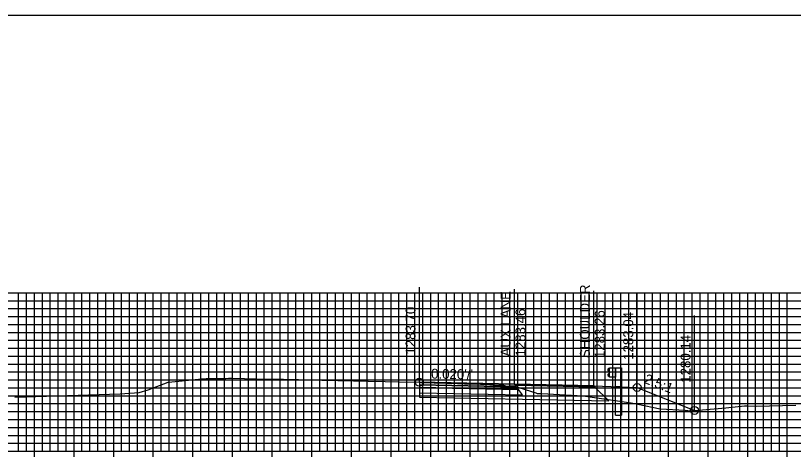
# Model space of a CAD drawing. Extents: x 674939 to 678919, y 750652 to 765176.
# Drawn here: x 678751.2 to 678849.3, y 762360.2 to 762416.3 of the extents above; entities that cross this region are included whole.
import ezdxf

# ---------------------------------------------------------------- set-up
doc = ezdxf.new("R2010")
doc.units = 0
for name, color, linetype in [('Level 10', 7, 'Continuous'), ('Level 16', 7, 'Continuous'), ('Level 18', 7, 'Continuous'), ('Level 19', 7, 'Continuous'), ('Level 20', 7, 'Continuous'), ('Level 22', 7, 'Continuous'), ('Level 23', 7, 'Continuous'), ('Level 32', 7, 'Continuous'), ('Level 4', 7, 'Continuous'), ('Level 8', 7, 'Continuous')]:
    doc.layers.add(name, color=color, linetype=linetype)

msp = doc.modelspace()

# ---------------------------------------------------------------- linework, layer by layer
at = {"layer": 'Level 10'}
msp.add_lwpolyline([(678751.045, 762368.1), (678764.354, 762368.533), (678766.743, 762368.699), (678767.878, 762369.042), (678770.392, 762369.993), (678771.745, 762370.131), (678774.224, 762370.379), (678774.238, 762370.391), (678774.256, 762370.396), (678774.506, 762370.428), (678775.182, 762370.447), (678776.056, 762370.463), (678776.431, 762370.448), (678776.956, 762370.448), (678777.456, 762370.447), (678777.668, 762370.461), (678778.028, 762370.499), (678778.042, 762370.501), (678778.056, 762370.501), (678778.431, 762370.495), (678778.582, 762370.49), (678782.952, 762370.399), (678784.981, 762370.361), (678785.356, 762370.343), (678785.855, 762370.343), (678786.105, 762370.322), (678786.853, 762370.324), (678789.784, 762370.258), (678793.78, 762370.178), (678793.855, 762370.166), (678794.231, 762370.173), (678795.659, 762370.143), (678797.781, 762370.098), (678799.457, 762370.053), (678802.115, 762369.983), (678802.328, 762369.978), (678802.531, 762369.972), (678803.53, 762369.944), (678803.981, 762369.93), (678805.479, 762369.887), (678806.908, 762369.847), (678807.782, 762369.802), (678808.308, 762369.773), (678809.806, 762369.746), (678810.558, 762369.731), (678811.431, 762369.676), (678812.108, 762369.628), (678812.732, 762369.604), (678812.982, 762369.529), (678813.132, 762369.497), (678813.497, 762369.523), (678813.993, 762369.551), (678816.82, 762368.634), (678816.964, 762368.575), (678817.565, 762368.577), (678822.781, 762368.291), (678828.836, 762367.396), (678829.452, 762367.273), (678829.656, 762367.23), (678832.505, 762366.651), (678835.623, 762366.462), (678836.363, 762366.396), (678840.755, 762366.748), (678843.128, 762367.005), (678843.563, 762367.023), (678844.592, 762366.967), (678849.609, 762367.087)], dxfattribs=at)
at = {"layer": 'Level 16'}
msp.add_lwpolyline([(678829.585, 762369.324), (678829.585, 762369.324), (678836.816, 762366.432)], dxfattribs=at)
at = {"layer": 'Level 18'}
for points in [[(678824.115, 762369.543), (678814.115, 762369.743), (678802.115, 762369.983)], [(678802.115, 762369.983), (678814.115, 762369.743), (678824.115, 762369.543), (678829.585, 762369.324), (678836.816, 762366.432)], [(678824.115, 762369.543), (678829.585, 762369.324)]]:
    msp.add_lwpolyline(points, dxfattribs=at)
for points in [[(678802.115, 762369.983), (678802.115, 762369.653), (678814.365, 762369.403), (678814.115, 762369.743)], [(678814.115, 762369.743), (678824.115, 762369.543), (678824.235, 762369.386), (678814.233, 762369.583)]]:
    msp.add_lwpolyline(points, close=True, dxfattribs=at)
at = {"layer": 'Level 19'}
for points in [[(678802.115, 762369.653), (678802.115, 762369.323), (678814.615, 762369.068), (678814.365, 762369.403)], [(678802.115, 762369.323), (678802.115, 762368.663), (678815.115, 762368.398), (678814.615, 762369.068)]]:
    msp.add_lwpolyline(points, close=True, dxfattribs=at)
msp.add_lwpolyline([(678802.115, 762368.663), (678802.115, 762368.123), (678815.115, 762367.858), (678825.99, 762367.637), (678824.235, 762369.386)], dxfattribs=at)
at = {"layer": 'Level 20'}
for p, q in [((678598.533, 762381.288), (678898.533, 762381.288)), ((678751.533, 762361.288), (678751.533, 762381.288)), ((678752.533, 762361.288), (678752.533, 762381.288)), ((678753.533, 762361.288), (678753.533, 762381.288)), ((678754.533, 762361.288), (678754.533, 762381.288)), ((678755.533, 762361.288), (678755.533, 762381.288)), ((678756.533, 762361.288), (678756.533, 762381.288)), ((678757.533, 762361.288), (678757.533, 762381.288)), ((678758.533, 762361.288), (678758.533, 762381.288)), ((678759.533, 762361.288), (678759.533, 762381.288)), ((678760.533, 762361.288), (678760.533, 762381.288)), ((678761.533, 762361.288), (678761.533, 762381.288)), ((678762.533, 762361.288), (678762.533, 762381.288)), ((678763.533, 762361.288), (678763.533, 762381.288)), ((678764.533, 762361.288), (678764.533, 762381.288)), ((678765.533, 762361.288), (678765.533, 762381.288)), ((678766.533, 762361.288), (678766.533, 762381.288)), ((678767.533, 762361.288), (678767.533, 762381.288)), ((678768.533, 762361.288), (678768.533, 762381.288)), ((678769.533, 762361.288), (678769.533, 762381.288)), ((678770.533, 762361.288), (678770.533, 762381.288)), ((678771.533, 762361.288), (678771.533, 762381.288)), ((678772.533, 762361.288), (678772.533, 762381.288)), ((678773.533, 762361.288), (678773.533, 762381.288)), ((678774.533, 762361.288), (678774.533, 762381.288)), ((678775.533, 762361.288), (678775.533, 762381.288)), ((678776.533, 762361.288), (678776.533, 762381.288)), ((678777.533, 762361.288), (678777.533, 762381.288)), ((678778.533, 762361.288), (678778.533, 762381.288)), ((678779.533, 762361.288), (678779.533, 762381.288)), ((678780.533, 762361.288), (678780.533, 762381.288)), ((678781.533, 762361.288), (678781.533, 762381.288)), ((678782.533, 762361.288), (678782.533, 762381.288)), ((678783.533, 762361.288), (678783.533, 762381.288)), ((678784.533, 762361.288), (678784.533, 762381.288)), ((678785.533, 762361.288), (678785.533, 762381.288)), ((678786.533, 762361.288), (678786.533, 762381.288)), ((678787.533, 762361.288), (678787.533, 762381.288)), ((678788.533, 762361.288), (678788.533, 762381.288)), ((678789.533, 762361.288), (678789.533, 762381.288)), ((678790.533, 762361.288), (678790.533, 762381.288)), ((678791.533, 762361.288), (678791.533, 762381.288)), ((678792.533, 762361.288), (678792.533, 762381.288)), ((678793.533, 762361.288), (678793.533, 762381.288)), ((678794.533, 762361.288), (678794.533, 762381.288)), ((678795.533, 762361.288), (678795.533, 762381.288)), ((678796.533, 762361.288), (678796.533, 762381.288)), ((678797.533, 762361.288), (678797.533, 762381.288)), ((678798.533, 762361.288), (678798.533, 762381.288)), ((678799.533, 762361.288), (678799.533, 762381.288)), ((678800.533, 762361.288), (678800.533, 762381.288)), ((678801.533, 762361.288), (678801.533, 762381.288)), ((678802.533, 762361.288), (678802.533, 762381.288)), ((678803.533, 762361.288), (678803.533, 762381.288)), ((678804.533, 762361.288), (678804.533, 762381.288)), ((678805.533, 762361.288), (678805.533, 762381.288)), ((678806.533, 762361.288), (678806.533, 762381.288)), ((678807.533, 762361.288), (678807.533, 762381.288)), ((678808.533, 762361.288), (678808.533, 762381.288)), ((678809.533, 762361.288), (678809.533, 762381.288)), ((678810.533, 762361.288), (678810.533, 762381.288)), ((678811.533, 762361.288), (678811.533, 762381.288)), ((678812.533, 762361.288), (678812.533, 762381.288)), ((678813.533, 762361.288), (678813.533, 762381.288)), ((678814.533, 762361.288), (678814.533, 762381.288)), ((678815.533, 762361.288), (678815.533, 762381.288)), ((678816.533, 762361.288), (678816.533, 762381.288)), ((678817.533, 762361.288), (678817.533, 762381.288)), ((678818.533, 762361.288), (678818.533, 762381.288)), ((678819.533, 762361.288), (678819.533, 762381.288)), ((678820.533, 762361.288), (678820.533, 762381.288)), ((678821.533, 762361.288), (678821.533, 762381.288)), ((678822.533, 762361.288), (678822.533, 762381.288)), ((678823.533, 762361.288), (678823.533, 762381.288)), ((678824.533, 762361.288), (678824.533, 762381.288)), ((678825.533, 762361.288), (678825.533, 762381.288)), ((678826.533, 762361.288), (678826.533, 762381.288)), ((678827.533, 762361.288), (678827.533, 762381.288)), ((678828.533, 762361.288), (678828.533, 762381.288)), ((678829.533, 762361.288), (678829.533, 762381.288)), ((678830.533, 762361.288), (678830.533, 762381.288)), ((678831.533, 762361.288), (678831.533, 762381.288)), ((678832.533, 762361.288), (678832.533, 762381.288)), ((678833.533, 762361.288), (678833.533, 762381.288)), ((678834.533, 762361.288), (678834.533, 762381.288)), ((678835.533, 762361.288), (678835.533, 762381.288)), ((678836.533, 762361.288), (678836.533, 762381.288)), ((678837.533, 762361.288), (678837.533, 762381.288)), ((678838.533, 762361.288), (678838.533, 762381.288)), ((678839.533, 762361.288), (678839.533, 762381.288)), ((678840.533, 762361.288), (678840.533, 762381.288)), ((678841.533, 762361.288), (678841.533, 762381.288)), ((678842.533, 762361.288), (678842.533, 762381.288)), ((678843.533, 762361.288), (678843.533, 762381.288)), ((678844.533, 762361.288), (678844.533, 762381.288)), ((678845.533, 762361.288), (678845.533, 762381.288)), ((678846.533, 762361.288), (678846.533, 762381.288)), ((678847.533, 762361.288), (678847.533, 762381.288)), ((678848.533, 762361.288), (678848.533, 762381.288)), ((678598.533, 762380.288), (678898.533, 762380.288)), ((678598.533, 762379.288), (678898.533, 762379.288)), ((678598.533, 762378.288), (678898.533, 762378.288)), ((678598.533, 762377.288), (678898.533, 762377.288)), ((678598.533, 762376.288), (678898.533, 762376.288)), ((678598.533, 762375.288), (678898.533, 762375.288)), ((678598.533, 762374.288), (678898.533, 762374.288)), ((678598.533, 762373.288), (678898.533, 762373.288)), ((678598.533, 762372.288), (678898.533, 762372.288)), ((678598.533, 762371.288), (678898.533, 762371.288)), ((678598.533, 762370.288), (678898.533, 762370.288)), ((678598.533, 762369.288), (678898.533, 762369.288)), ((678598.533, 762368.288), (678898.533, 762368.288)), ((678598.533, 762367.288), (678898.533, 762367.288)), ((678598.533, 762366.288), (678898.533, 762366.288)), ((678598.533, 762365.288), (678898.533, 762365.288)), ((678598.533, 762364.288), (678898.533, 762364.288)), ((678598.533, 762363.288), (678898.533, 762363.288)), ((678598.533, 762362.288), (678898.533, 762362.288)), ((678598.533, 762361.288), (678898.533, 762361.288))]:
    msp.add_line(p, q, dxfattribs=at)
at = {"layer": 'Level 23'}
for p, q in [((678802.115, 762369.983), (678802.115, 762381.983)), ((678814.115, 762369.743), (678814.115, 762381.743)), ((678824.115, 762369.543), (678824.115, 762381.543)), ((678829.585, 762369.324), (678829.585, 762381.324)), ((678836.816, 762366.432), (678836.816, 762378.432))]:
    msp.add_line(p, q, dxfattribs=at)
at = {"layer": 'Level 32'}
for points in [[(678826.115, 762371.744), (678826.017, 762371.723), (678825.873, 762371.623), (678825.873, 762371.479), (678826.102, 762371.278), (678826.102, 762371.187), (678825.873, 762370.986), (678825.873, 762370.843), (678826.017, 762370.743), (678826.115, 762370.721)], [(678826.115, 762371.823), (678826.865, 762371.823), (678826.865, 762370.642), (678826.115, 762370.642)], [(678826.865, 762371.823), (678827.615, 762371.823), (678827.615, 762369.403), (678826.865, 762369.433)]]:
    msp.add_lwpolyline(points, close=True, dxfattribs=at)
for points in [[(678826.865, 762365.853), (678826.865, 762369.433), (678827.615, 762369.403), (678827.615, 762365.853)], [(678826.865, 762365.853), (678827.615, 762365.853)]]:
    msp.add_lwpolyline(points, dxfattribs=at)
at = {"layer": 'Level 4'}
msp.add_lwpolyline([(678578.533, 762196.288), (678918.533, 762196.288), (678918.533, 762416.288), (678578.533, 762416.288)], close=True, dxfattribs=at)
for centre in [(678802.115, 762369.983), (678829.585, 762369.324), (678829.585, 762369.324), (678836.816, 762366.432)]:
    msp.add_circle(centre, 0.5, dxfattribs=at)
at = {"layer": 'Level 8'}
for p, q in [((678598.533, 762361.288), (678898.533, 762361.288)), ((678753.533, 762360.588), (678753.533, 762361.988)), ((678758.533, 762360.588), (678758.533, 762361.988)), ((678763.533, 762360.588), (678763.533, 762361.988)), ((678768.533, 762360.588), (678768.533, 762361.988)), ((678773.533, 762360.588), (678773.533, 762361.988)), ((678778.533, 762360.588), (678778.533, 762361.988)), ((678783.533, 762360.588), (678783.533, 762361.988)), ((678788.533, 762360.588), (678788.533, 762361.988)), ((678793.533, 762360.588), (678793.533, 762361.988)), ((678798.533, 762360.588), (678798.533, 762361.988)), ((678803.533, 762360.588), (678803.533, 762361.988)), ((678808.533, 762360.588), (678808.533, 762361.988)), ((678813.533, 762360.588), (678813.533, 762361.988)), ((678818.533, 762360.588), (678818.533, 762361.988)), ((678823.533, 762360.588), (678823.533, 762361.988)), ((678828.533, 762360.588), (678828.533, 762361.988)), ((678833.533, 762360.588), (678833.533, 762361.988)), ((678838.533, 762360.588), (678838.533, 762361.988)), ((678843.533, 762360.588), (678843.533, 762361.988)), ((678848.533, 762360.588), (678848.533, 762361.988))]:
    msp.add_line(p, q, dxfattribs=at)

# ---------------------------------------------------------------- texts
at = {"layer": 'Level 22'}
for s, rotation, p in [("0.020'/'", 358.85424, (678803.573, 762370.454)), ('2.5:1', 338.19859, (678830.359, 762369.938))]:
    msp.add_text(s, height=1.25, rotation=rotation, dxfattribs=at).set_placement(p)
at = {"layer": 'Level 23'}
for s, p in [('SHOULDER', (678823.615, 762373.043)), ('AUX LANE', (678813.615, 762373.243)), ('1283.70', (678801.615, 762373.483)), ('1283.46', (678815.49, 762373.243)), ('1283.26', (678825.49, 762373.043)), ('1283.04', (678829.085, 762372.824)), ('1280.14', (678836.316, 762369.932))]:
    msp.add_text(s, height=1.25, rotation=90, dxfattribs=at).set_placement(p)

doc.saveas('drawing.dxf')
